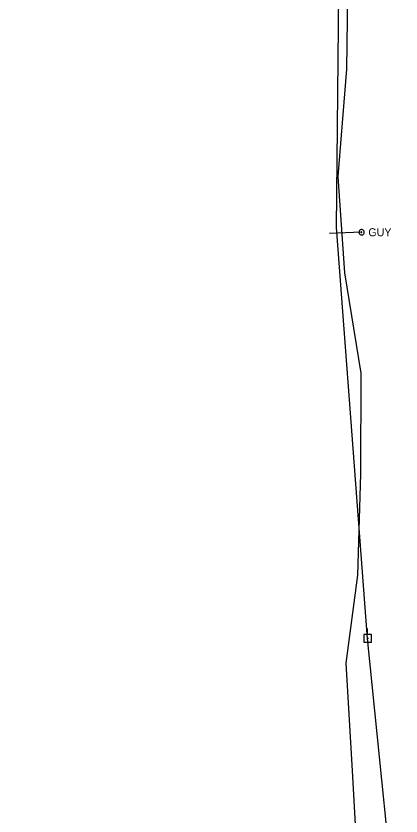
# Model space of a CAD drawing. Extents: x 600849 to 606371, y 330010 to 403088.
# Drawn here: x 603298.1 to 603483.3, y 350160.7 to 350545.5 of the extents above; entities that cross this region are included whole.
import ezdxf

# ---------------------------------------------------------------- set-up
doc = ezdxf.new("R2010")
doc.units = 0
for name, color, linetype in [('E_UTL_EGuyWire', 7, 'Continuous'), ('E_UTL_EPowerPole', 7, 'Continuous'), ('E_UTL_FO_UG_QWEST', 7, 'Continuous'), ('E_UTL_Overhead', 7, 'Continuous')]:
    doc.layers.add(name, color=color, linetype=linetype)

msp = doc.modelspace()

# ---------------------------------------------------------------- linework, layer by layer
at = {"layer": 'E_UTL_EGuyWire'}
msp.add_line((603464.41, 350441.45), (603448.98, 350440.87), dxfattribs=at)
for points in [[(603465.69, 350441.45), (603465.67, 350441.69), (603465.6, 350441.93), (603465.49, 350442.14), (603465.34, 350442.34), (603465.16, 350442.5), (603464.94, 350442.62), (603464.71, 350442.7), (603464.47, 350442.73), (603464.23, 350442.72), (603463.99, 350442.66), (603463.77, 350442.56), (603463.57, 350442.42), (603463.4, 350442.24), (603463.27, 350442.04), (603463.18, 350441.81), (603463.13, 350441.57), (603463.13, 350441.33), (603463.18, 350441.09), (603463.27, 350440.86), (603463.4, 350440.66), (603463.57, 350440.48), (603463.77, 350440.34), (603463.99, 350440.24), (603464.23, 350440.18), (603464.47, 350440.17), (603464.71, 350440.2), (603464.94, 350440.28), (603465.16, 350440.4), (603465.34, 350440.56), (603465.49, 350440.76), (603465.6, 350440.97), (603465.67, 350441.21), (603465.69, 350441.45)], [(603464.57, 350441.45), (603464.57, 350441.48), (603464.56, 350441.51), (603464.55, 350441.54), (603464.53, 350441.56), (603464.5, 350441.58), (603464.48, 350441.6), (603464.45, 350441.61), (603464.42, 350441.61), (603464.39, 350441.61), (603464.36, 350441.6), (603464.33, 350441.59), (603464.31, 350441.57), (603464.28, 350441.55), (603464.27, 350441.52), (603464.26, 350441.5), (603464.25, 350441.47), (603464.25, 350441.43), (603464.26, 350441.4), (603464.27, 350441.38), (603464.28, 350441.35), (603464.31, 350441.33), (603464.33, 350441.31), (603464.36, 350441.3), (603464.39, 350441.29), (603464.42, 350441.29), (603464.45, 350441.29), (603464.48, 350441.3), (603464.5, 350441.32), (603464.53, 350441.34), (603464.55, 350441.36), (603464.56, 350441.39), (603464.57, 350441.42), (603464.57, 350441.45)]]:
    msp.add_lwpolyline(points, dxfattribs=at)
at = {"layer": 'E_UTL_EPowerPole'}
for points in [[(603467.25, 350247.96), (603467.25, 350250.87)], [(603469.09, 350247.96), (603465.41, 350247.96)], [(603465.41, 350247.96), (603465.41, 350244.27)], [(603467.52, 350246.12), (603467.52, 350246.17), (603467.5, 350246.21), (603467.48, 350246.25), (603467.46, 350246.28), (603467.42, 350246.31), (603467.38, 350246.34), (603467.34, 350246.35), (603467.29, 350246.36), (603467.25, 350246.36), (603467.21, 350246.35), (603467.16, 350246.33), (603467.13, 350246.3), (603467.1, 350246.27), (603467.07, 350246.23), (603467.05, 350246.19), (603467.05, 350246.14), (603467.05, 350246.1), (603467.05, 350246.05), (603467.07, 350246.01), (603467.1, 350245.97), (603467.13, 350245.94), (603467.16, 350245.91), (603467.21, 350245.9), (603467.25, 350245.88), (603467.29, 350245.88), (603467.34, 350245.89), (603467.38, 350245.9), (603467.42, 350245.93), (603467.46, 350245.96), (603467.48, 350245.99), (603467.5, 350246.03), (603467.52, 350246.08), (603467.52, 350246.12)], [(603469.09, 350244.27), (603469.09, 350247.96)], [(603465.41, 350244.27), (603469.09, 350244.27)]]:
    msp.add_lwpolyline(points, dxfattribs=at)
at = {"layer": 'E_UTL_FO_UG_QWEST'}
msp.add_lwpolyline([(603462.63, 350136.46), (603460.06, 350182.47), (603456.92, 350234.22), (603462.57, 350276.57), (603464.06, 350325.25), (603464.23, 350373.72), (603456.32, 350421.92), (603453.14, 350468.35), (603457.26, 350519.89), (603458.06, 350580.31), (603459.78, 350635.27), (603460.41, 350694.56), (603460.42, 350694.52), (603460.77, 350740.82), (603462.52, 350795.19), (603465.43, 350883.25), (603460.42, 350911.12), (603422.96, 351015.55)], dxfattribs=at)
at = {"layer": 'E_UTL_Overhead'}
for points in [[(603467.28, 350246.12), (603452.28, 350443.75), (603456.21, 350831.47), (603430.57, 350976.52), (603298.14, 351322.97)], [(603483.35, 350086.42), (603467.28, 350246.12)]]:
    msp.add_lwpolyline(points, dxfattribs=at)

# ---------------------------------------------------------------- texts
at = {"layer": 'E_UTL_EGuyWire'}
msp.add_text('GUY', height=3.85, dxfattribs=at).set_placement((603467.62, 350439.53))

doc.saveas('drawing.dxf')
